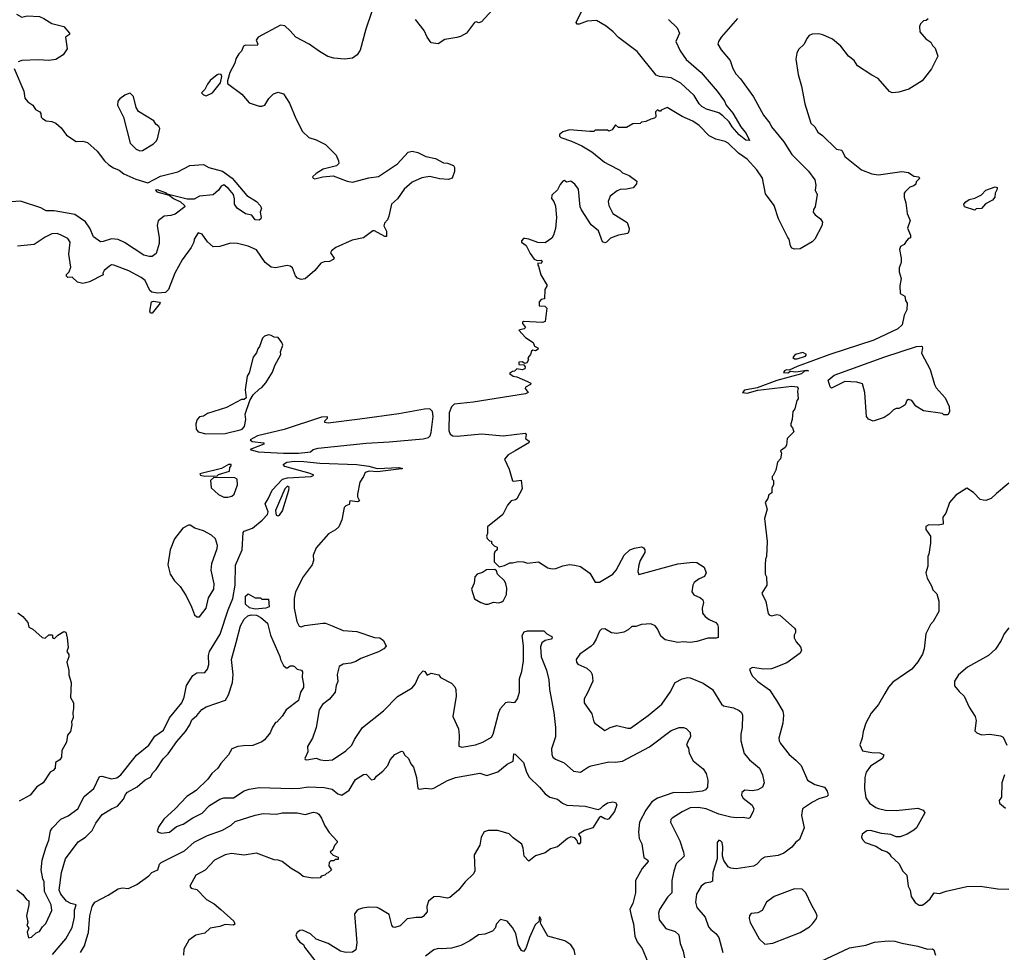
# Model space of a CAD drawing. Extents: x 1678431 to 1860718, y 384618 to 522882.
# Tile 348 of 473: x 1788279 to 1795542, y 399316 to 406195. Entities that reach past the tile are written whole.
import ezdxf

# ---------------------------------------------------------------- set-up
doc = ezdxf.new("R2010")
doc.units = 0

msp = doc.modelspace()

# ---------------------------------------------------------------- linework, layer by layer
at = {"layer": '0CON10XD'}
for points in [[(1788255.9, 406235.9), (1788295, 406213.8), (1788335, 406224), (1788425, 406218.6), (1788456.2, 406205), (1788515, 406166), (1788605, 406144), (1788646.7, 406095), (1788646.7, 406085), (1788617.5, 406065), (1788629.3, 405980.7), (1788598.8, 405935), (1788545, 405902), (1788495, 405894.2), (1788415, 405900), (1788295, 405894), (1788266.7, 405885)], [(1790876.2, 406255), (1790832.2, 406125), (1790790.2, 405969.8), (1790767.5, 405935), (1790735, 405911.9), (1790675, 405902.9), (1790595, 405911.8), (1790552.7, 405922.7), (1790489.8, 405959.8), (1790415, 406015.6), (1790315, 406066.7), (1790273.3, 406113.3), (1790235, 406150.8), (1790202.5, 406155), (1790038.8, 406065), (1790023.8, 406045), (1790036.2, 406015), (1790030, 406005), (1789945, 406007.5), (1789930.7, 405999.3), (1789916.1, 405963.9), (1789896.4, 405943.6), (1789874.1, 405905.9), (1789866.2, 405875), (1789830, 405805), (1789812.5, 405745), (1789812.5, 405725), (1789916.7, 405646.7), (1789972.4, 405582.4), (1790045, 405557.5), (1790065, 405556), (1790086.7, 405565), (1790115.9, 405614.1), (1790151.7, 405648.3), (1790185, 405660), (1790225, 405649.2), (1790270.3, 405580.3), (1790317.1, 405465), (1790365, 405370.8), (1790412, 405325), (1790465, 405308.8), (1790533.5, 405273.5), (1790612.5, 405195), (1790630.8, 405155), (1790632, 405135), (1790615, 405117.5), (1790518.3, 405091.7), (1790465, 405061.2), (1790440, 405035), (1790443.3, 405025), (1790455, 405020), (1790515, 405036.7), (1790592.3, 405042.3), (1790695, 405004.2), (1790735, 404997.5), (1790855, 405029.4), (1790925, 405038.9), (1791065, 405132.5), (1791145, 405217.5), (1791175, 405225.7), (1791215, 405214.2), (1791275, 405185.7), (1791345, 405170), (1791405, 405138.6), (1791435.6, 405135.6), (1791478.6, 405118.6), (1791485.6, 405105.6), (1791485.7, 405075), (1791470, 405025), (1791442.7, 405017.3), (1791375, 405021.6), (1791305, 405037.5), (1791245, 405029.1), (1791175, 404996.7), (1791114.1, 404945.9), (1791065, 404874.3), (1791022.2, 404835), (1791003, 404747), (1790991.1, 404718.9), (1790969.2, 404695), (1790965.8, 404675), (1790985.7, 404635), (1790983.6, 404596.4), (1790972.5, 404595), (1790896.8, 404636.8), (1790885, 404638), (1790816.2, 404585), (1790731.2, 404568.8), (1790610, 404515), (1790579.4, 404490.6), (1790571.4, 404475), (1790598, 404435), (1790592, 404425), (1790565, 404410.7), (1790525, 404407.9), (1790500.8, 404399.2), (1790456.1, 404343.9), (1790385, 404284.3), (1790355, 404279.2), (1790329.3, 404289.3), (1790314.5, 404305), (1790290.6, 404365), (1790275, 404378.1), (1790251.9, 404381.9), (1790165, 404365.5), (1790135, 404370), (1790090, 404405), (1790026.5, 404496.5), (1789965, 404525.4), (1789885, 404543.6), (1789835, 404547.3), (1789755, 404521.1), (1789705, 404519.2), (1789665.5, 404555.5), (1789625, 404613.3), (1789595, 404622.5), (1789566.7, 404575), (1789563.3, 404555), (1789543.8, 404515), (1789477.4, 404422.6), (1789424.4, 404325), (1789375.9, 404204.1), (1789355, 404183.8), (1789295, 404177.1), (1789254.1, 404184.1), (1789238.6, 404198.6), (1789205, 404272), (1789174.6, 404294.6), (1789085, 404342), (1788973.9, 404383.9), (1788955, 404386.2), (1788942.3, 404377.7), (1788902.5, 404345), (1788892.5, 404325), (1788895, 404312.5), (1788795, 404261.2), (1788745, 404248.8), (1788705, 404260), (1788665, 404296.7), (1788635, 404293.3), (1788623, 404303), (1788623.3, 404315), (1788643.8, 404336.2), (1788655, 404370), (1788641.9, 404465), (1788651.8, 404555), (1788635, 404581.4), (1788585, 404606.9), (1788555, 404616.9), (1788515, 404615.6), (1788468, 404592), (1788385, 404537.1), (1788263.4, 404523.4)], [(1791763.8, 406265), (1791685, 406180), (1791665, 406172.5), (1791645, 406180), (1791635, 406173.3), (1791575, 406094.4), (1791529.4, 406070.6), (1791504.5, 406064.5), (1791415, 406048.9), (1791365, 406017.5), (1791315, 406024), (1791285.9, 406065.9), (1791263.1, 406115), (1791197.4, 406197.4)], [(1793065, 406196.9), (1793130, 406135), (1793146.2, 406095), (1793118.1, 406035), (1793151.5, 405965), (1793195, 405902.2), (1793305, 405804.4), (1793425, 405668.1), (1793478.1, 405595), (1793489.2, 405565), (1793540, 405505), (1793598.1, 405405), (1793637.1, 405355), (1793662.5, 405305), (1793635, 405306), (1793585, 405346.9), (1793534.6, 405405), (1793511.5, 405441.5), (1793466.9, 405486.9), (1793435, 405507.8), (1793345, 405534.7), (1793310, 405555), (1793290.4, 405575), (1793255.3, 405635), (1793156.8, 405726.8), (1793085, 405766.1), (1792997.5, 405775), (1792974.7, 405784.7), (1792835, 405960), (1792696.2, 406063.8), (1792657.3, 406105), (1792605, 406146.9), (1792535, 406190), (1792465, 406184.4), (1792405, 406162), (1792392, 406162), (1792384, 406174), (1792428.2, 406265)], [(1793574.3, 406205), (1793454, 406065), (1793433.8, 406035), (1793428.8, 406015), (1793453.2, 405973.2), (1793520.8, 405895), (1793538.6, 405835), (1793561.4, 405795), (1793595, 405759.2), (1793691.9, 405625), (1793765, 405490), (1793812.6, 405432.6), (1793825.8, 405405), (1793916.9, 405295), (1793975, 405200.8), (1794097.4, 405077.4), (1794145.6, 405015), (1794152.7, 404975), (1794147.5, 404937.5), (1794160.6, 404905), (1794147.5, 404815), (1794134.5, 404795), (1794130.9, 404775), (1794145.7, 404755), (1794187.1, 404725), (1794200.4, 404700.4), (1794195.2, 404674.8), (1794144.7, 404575), (1794125, 404556.9), (1794035, 404506), (1793995, 404502), (1793975, 404510), (1793965.8, 404525.8), (1793955.9, 404575.9), (1793945, 404587.5), (1793877.5, 404725), (1793845, 404824.3), (1793779.5, 404909.5), (1793758.8, 405025), (1793717.7, 405087.7), (1793645, 405165.4), (1793581.7, 405211.7), (1793505, 405283.5), (1793484.1, 405295.9), (1793414.5, 405314.5), (1793365, 405337.5), (1793291.2, 405415), (1793245, 405445.7), (1793165, 405480), (1793055, 405547.5), (1793011.7, 405528.3), (1793005, 405520), (1792995, 405520), (1792985, 405530), (1792970, 405515), (1792972.5, 405477.5), (1792961.7, 405468.3), (1792935, 405462.5), (1792897, 405443), (1792865, 405440), (1792855, 405430), (1792803, 405427), (1792755, 405400), (1792695, 405400), (1792675, 405420), (1792648.3, 405381.7), (1792625, 405372.5), (1792615, 405380), (1792525, 405380), (1792515, 405370), (1792485, 405370), (1792335, 405382.5), (1792285, 405367.5), (1792261.7, 405348.3), (1792260, 405335), (1792270, 405325), (1792349.2, 405299.2), (1792425, 405264), (1792499.7, 405219.7), (1792592, 405145), (1792625, 405128.1), (1792705, 405086), (1792725.8, 405065.8), (1792775, 405046), (1792832.5, 405005), (1792830, 404985), (1792804, 404956), (1792755, 404944.4), (1792708.3, 404941.7), (1792687, 404933), (1792635, 404894), (1792620.9, 404855), (1792624.4, 404825), (1792654, 404765), (1792759.7, 404699.7), (1792774, 404655), (1792773.3, 404635), (1792765, 404617.5), (1792695, 404606), (1792636.4, 404583.6), (1792607, 404553), (1792595, 404550), (1792577, 404557), (1792547.6, 404637.6), (1792495, 404681.4), (1792422.3, 404792.3), (1792414.5, 404815), (1792401.8, 404945), (1792375, 404981.9), (1792345, 405004), (1792315, 404997.5), (1792295, 405010), (1792285, 405003.3), (1792265, 404980), (1792245, 404941.2), (1792205, 404900), (1792202.5, 404875), (1792220, 404855), (1792230.7, 404820.7), (1792238, 404735), (1792232, 404655), (1792217.5, 404605), (1792205, 404583.3), (1792155, 404550), (1792101.7, 404551.7), (1792035, 404576.7), (1792005, 404580), (1791995, 404580), (1791980, 404565), (1791980, 404555), (1792015, 404530), (1792045, 404470), (1792075, 404427.5), (1792095, 404420), (1792125, 404422.5), (1792132.5, 404415), (1792125, 404397.5), (1792101.7, 404398.3), (1792100, 404385), (1792107, 404377), (1792123, 404313), (1792170, 404235), (1792152.5, 404205), (1792150, 404135), (1792125, 404130), (1792110, 404115), (1792110, 404085), (1792151.7, 404081.7), (1792166.4, 404066.4), (1792155, 403970), (1792135, 403962.5), (1791995, 403970), (1791987.5, 403965), (1791987.5, 403955), (1792010, 403925), (1792000, 403915), (1791960, 403905), (1792011.2, 403851.2), (1792066.7, 403815), (1792077, 403787), (1792100, 403775), (1792102.5, 403765), (1792085, 403752.5), (1792065, 403757.5), (1792055, 403750), (1792047.5, 403725), (1792028.3, 403701.7), (1792032.5, 403685), (1792020, 403665), (1792005, 403660), (1791985, 403672.5), (1791961.7, 403668.3), (1791961.7, 403651.7), (1791998.3, 403648.3), (1792007.5, 403635), (1792005, 403620), (1791985, 403612.5), (1791945, 403620), (1791928.3, 403601.7), (1791915, 403600), (1791892.5, 403585), (1791920, 403565), (1791945, 403561.2), (1792025.6, 403525.6), (1792050, 403515), (1792047.5, 403505), (1792011.2, 403485), (1792008.8, 403475), (1792028.8, 403445), (1792010, 403435), (1791625, 403374.2), (1791485, 403358.7), (1791465, 403338.8), (1791448.1, 403295), (1791444.4, 403164.4), (1791455, 403138.9), (1791475, 403125.2), (1791506.8, 403123.2), (1791685, 403140), (1791845, 403125.5), (1792007.5, 403145), (1792013.8, 403135), (1792010, 403105), (1792037.3, 403087.3), (1792034.3, 403075), (1791934.1, 403015.9)], [(1794979.5, 406200.5), (1794965, 406190), (1794945, 406186.7), (1794923.3, 406165), (1794917.5, 406145), (1794920, 406105), (1794963.6, 406053.6), (1794999.3, 406029.3), (1795012.5, 406005), (1795032.5, 405985), (1795052.5, 405925), (1795005, 405832.5), (1794936.4, 405743.6), (1794836.6, 405683.4), (1794765, 405660), (1794715.9, 405655.9), (1794695.7, 405665.7), (1794610.5, 405760.5), (1794563.8, 405785), (1794460, 405855), (1794433.8, 405895), (1794393.8, 405925), (1794335, 406000), (1794275, 406052), (1794203.9, 406083.9), (1794175, 406090), (1794125, 406088.8), (1794102.7, 406077.3), (1794085, 406057.5), (1794066.2, 406015), (1794023.8, 405975), (1794012.1, 405947.9), (1794004.6, 405905), (1794021.7, 405791.7), (1794045.9, 405705), (1794070.3, 405575), (1794115, 405431.9), (1794144.3, 405405), (1794166, 405365), (1794202, 405342), (1794305, 405240), (1794342.9, 405232.9), (1794365, 405186), (1794487.6, 405087.6), (1794565, 405057.1), (1794615, 405050.6), (1794785.9, 405074.1), (1794835, 405067.5), (1794875, 405040), (1794912.5, 405035), (1794917, 405023), (1794891.7, 404998.3), (1794888.3, 404981.7), (1794875, 404970), (1794845, 404960), (1794810, 404925), (1794803.3, 404915), (1794803.3, 404885), (1794816.7, 404845), (1794826.2, 404765), (1794847.5, 404715), (1794827, 404657), (1794850, 404605), (1794850, 404585), (1794835, 404580), (1794820, 404565), (1794803, 404537), (1794777, 404523), (1794769.3, 404500.7), (1794782, 404435), (1794781.2, 404405), (1794766.2, 404365), (1794766.2, 404335), (1794781.2, 404285), (1794771.7, 404231.7), (1794773.3, 404175), (1794807.5, 404155), (1794812.5, 404125), (1794826.4, 404103.6), (1794824, 404055), (1794804, 404015), (1794788.6, 403945), (1794755.7, 403914.3), (1794578.7, 403831.3), (1794255, 403724.4), (1794013.9, 403636.1), (1793955, 403610), (1793935, 403612.5), (1793920, 403605), (1793913.6, 403593.6), (1793945, 403590), (1793965, 403602.5), (1794005, 403598.8), (1794085, 403610), (1794097.5, 403605), (1794067.5, 403602.5), (1794045, 403584), (1793865, 403533.8), (1793719.3, 403480.7), (1793625, 403462.5), (1793610, 403445), (1793645, 403440.8), (1793725, 403461.2), (1793975, 403492.5), (1794015, 403486.7), (1794022.5, 403475), (1794017.5, 403455), (1794021.7, 403398.3), (1794012.5, 403385), (1793996.2, 403323.8), (1793982.5, 403305), (1793976.7, 403245), (1793967.5, 403215), (1793968.3, 403198.3), (1793980, 403185), (1793990, 403155), (1793940, 403105), (1793934.3, 403055.7), (1793925, 403040), (1793890, 403015), (1793897.5, 402997.5), (1793890, 402955), (1793868.3, 402931.7), (1793857, 402873), (1793837, 402833), (1793830, 402825), (1793830, 402805), (1793840, 402795), (1793840, 402765), (1793828.3, 402741.7), (1793827.5, 402705), (1793805, 402690), (1793797, 402663), (1793777.5, 402635), (1793792.5, 402585), (1793772.5, 402515), (1793792.5, 402345), (1793787.5, 402235), (1793780, 402215), (1793777.5, 402175), (1793777.5, 402105), (1793787.5, 402085), (1793790, 402025), (1793752.5, 401965), (1793783.9, 401903.9), (1793800, 401815), (1793806.7, 401805), (1793825, 401798), (1793865, 401808), (1793885, 401803.8), (1793995, 401707.5), (1794002.5, 401695), (1794002.5, 401675), (1793992.5, 401655), (1793992.5, 401635), (1794006.2, 401605), (1794038.9, 401568.9), (1794045.8, 401544.2), (1794036.4, 401523.6), (1793938.1, 401451.9), (1793845, 401414.2), (1793825, 401407.5), (1793765.7, 401405.7), (1793685, 401416.2), (1793663.3, 401405), (1793671.2, 401375), (1793685, 401353.3), (1793725, 401312.5), (1793811.2, 401251.2), (1793862.2, 401172.2), (1793908, 401095), (1793914.2, 401065), (1793908, 401005), (1793879.2, 400895), (1793880.8, 400875), (1793890.8, 400855), (1793955, 400774.2), (1794005, 400734.2), (1794043.6, 400693.6), (1794090, 400585), (1794143.3, 400555), (1794215, 400534), (1794236, 400505), (1794243.8, 400475), (1794232.5, 400465), (1794175, 400446.9), (1794127.6, 400422.4), (1794053.8, 400375), (1794046.2, 400325), (1794065.6, 400234.4), (1794032.5, 400147.5), (1794005, 400129.2), (1793975, 400092.5), (1793915, 400047.1), (1793875, 400030), (1793775, 400017.5), (1793754.5, 400005.5), (1793715, 399962.5), (1793692.3, 399952.3), (1793565, 399930.8), (1793525.9, 399935.9), (1793505.8, 399945.8), (1793472.5, 399992.5), (1793463.3, 400025), (1793466.2, 400095), (1793460, 400125), (1793448.3, 400138.3), (1793435, 400142.5), (1793423.8, 400125), (1793423.3, 400005), (1793392, 399905), (1793388.8, 399841.2), (1793375, 399832.5), (1793335, 399826.2), (1793305, 399803.8), (1793271.9, 399745), (1793263.3, 399685), (1793275, 399646.2), (1793334.4, 399574.4), (1793360.8, 399505), (1793376, 399485), (1793415, 399454.3), (1793435.3, 399425.3), (1793465.6, 399315.6)], [(1788238.6, 405835), (1788308.5, 405668.5), (1788316.9, 405615), (1788338, 405588), (1788376, 405565), (1788395, 405533.3), (1788426.7, 405515), (1788434.1, 405504.1), (1788438, 405475), (1788446.7, 405465), (1788475, 405450), (1788515, 405444.4), (1788545, 405431.1), (1788585, 405398.2), (1788624, 405344), (1788695, 405295.8), (1788745, 405299.4), (1788778, 405288), (1788850.8, 405225), (1788905, 405154.2), (1788935.3, 405125.3), (1788971.7, 405101.7), (1789013.8, 405085), (1789046.9, 405056.9), (1789135, 405018.6), (1789225, 404990.8), (1789318.2, 405041.8), (1789445, 405073.3), (1789535, 405120), (1789635, 405127.5), (1789675, 405103.8), (1789775, 405078.8), (1789845.7, 405025.7), (1789955, 404898), (1790025, 404853.3), (1790053.3, 404825), (1790062.5, 404805), (1790052.5, 404775), (1790060, 404735), (1790057.5, 404725), (1790045, 404716.7), (1790015, 404720), (1789992.5, 404752.5), (1789945, 404761.9), (1789884.3, 404805), (1789864.2, 404835), (1789863.9, 404873.9), (1789855.7, 404905.7), (1789819.5, 404949.5), (1789785, 404976.7), (1789765, 404967.5), (1789745, 404936.7), (1789705, 404904), (1789605, 404893.3), (1789565, 404871.1), (1789515, 404870.2), (1789367.3, 404907.3), (1789360.8, 404915), (1789295, 404940.4), (1789281.9, 404938.1), (1789290, 404925), (1789380.7, 404900.7), (1789414.6, 404875), (1789465, 404850.8), (1789493.5, 404825), (1789496.5, 404815), (1789425, 404760.4), (1789395, 404750.4), (1789343.8, 404746.2), (1789299.3, 404710.7), (1789292.4, 404677.6), (1789308.2, 404585), (1789307, 404543), (1789285, 404471.2), (1789255, 404449.2), (1789232.9, 404447.1), (1789195, 404459.2), (1789052.3, 404552.3), (1789005, 404574.2), (1788955, 404578.4), (1788895, 404558.2), (1788875, 404557.1), (1788824.1, 404594.1), (1788797.4, 404657.4), (1788763.5, 404705), (1788685, 404758.9), (1788533.9, 404786.1), (1788475, 404785.4), (1788435, 404808.3), (1788285, 404856.4), (1788105, 404843.4)], [(1789655, 405632.5), (1789700, 405655), (1789760.7, 405729.3), (1789770, 405775), (1789765, 405790), (1789745, 405792.5), (1789735, 405787.5), (1789683.6, 405746.4), (1789665, 405720), (1789645, 405680), (1789620, 405655), (1789635, 405640), (1789655, 405632.5)], [(1789165, 405228.8), (1789185, 405230.8), (1789265, 405280), (1789285, 405300), (1789296.4, 405316.4), (1789313, 405393), (1789306.4, 405406.4), (1789283.9, 405423.9), (1789269.3, 405449.3), (1789155, 405517.5), (1789137.7, 405547.7), (1789117.7, 405627.7), (1789095, 405652.5), (1789085, 405651.2), (1789055, 405639.2), (1789017.9, 405612.1), (1789002, 405595), (1788999.2, 405565), (1789045.8, 405475), (1789094, 405285), (1789138.8, 405238.8), (1789165, 405228.8)], [(1795325, 404790), (1795247.5, 404815), (1795242.5, 404835), (1795258.3, 404851.7), (1795282.3, 404867.7), (1795325, 404877.5), (1795375, 404902.5), (1795405, 404936.7), (1795475, 404962.5), (1795488.3, 404958.3), (1795490, 404945), (1795473.6, 404916.4), (1795473.3, 404885), (1795456.2, 404865), (1795403.9, 404836.1), (1795375, 404802.5), (1795335, 404800), (1795325, 404790)], [(1789255, 404030), (1789245, 404030), (1789240, 404045), (1789251.2, 404115), (1789265, 404119.4), (1789310.7, 404110.7), (1789316.2, 404105), (1789255, 404030)], [(1789651.4, 403141.4), (1789795, 403143.6), (1789905, 403168.8), (1789919.2, 403175), (1789936, 403195), (1789946, 403245), (1789941.2, 403285), (1789977.5, 403385), (1790001.7, 403428.3), (1790047.5, 403472.5), (1790065, 403482), (1790095, 403516.2), (1790144, 403595), (1790160, 403645), (1790206, 403725), (1790203.9, 403746.1), (1790218.8, 403795), (1790213.3, 403815), (1790185, 403850), (1790155, 403853.3), (1790135, 403866.7), (1790115, 403870), (1790085, 403861.2), (1790068.8, 403845), (1790048.8, 403785), (1790035, 403767.5), (1790025, 403737.5), (1790000, 403705), (1789970.5, 403589.5), (1789958, 403565), (1789942.5, 403465), (1789950, 403405), (1789935, 403392.5), (1789915, 403392.5), (1789805, 403333.8), (1789665, 403291.2), (1789635, 403271.2), (1789605, 403266.7), (1789587.5, 403245), (1789577.5, 403215), (1789580, 403175), (1789594.3, 403154.3), (1789651.4, 403141.4)], [(1794575, 403233.3), (1794539.5, 403249.5), (1794525, 403267.5), (1794514, 403445), (1794495, 403509.2), (1794455, 403521.9), (1794365, 403526.2), (1794268.3, 403478.3), (1794257.5, 403487.5), (1794243.3, 403535), (1794288.1, 403571.9), (1794661.4, 403708.6), (1794894.6, 403784.6), (1794927.8, 403787.8), (1794936.7, 403785), (1794939.2, 403775), (1794932, 403735), (1794994, 403615), (1795026, 403505), (1795040.6, 403480.6), (1795106.2, 403405), (1795135, 403342.5), (1795138.3, 403301.7), (1795125, 403280), (1795095, 403280), (1795085, 403290), (1794945, 403310), (1794890, 403345), (1794860, 403385), (1794835, 403393.3), (1794823.9, 403386.1), (1794810, 403355), (1794796.1, 403343.9), (1794765, 403327.5), (1794745, 403327.5), (1794725, 403316.7), (1794692.5, 403285), (1794655, 403260), (1794575, 403233.3)], [(1793993.9, 403693.9), (1794015, 403694), (1794075, 403712), (1794082.5, 403725), (1794055, 403740), (1794000, 403725), (1793983, 403703), (1793993.9, 403693.9)], [(1790335, 402996.9), (1790405, 403004.3), (1790425, 403007.5), (1790444.5, 403025.5), (1790480, 403035), (1790835, 403071.5), (1791005, 403080.2), (1791255, 403103.7), (1791295, 403114), (1791306.1, 403125), (1791315, 403151.1), (1791328.7, 403268.7), (1791324.2, 403304.2), (1791305, 403323.5), (1791265, 403322.5), (1791075, 403288.7), (1790788.2, 403248.2), (1790555, 403219.5), (1790530, 403225), (1790530, 403235), (1790550, 403255), (1790550, 403265), (1790505, 403264.3), (1790228.7, 403171.3), (1790032.5, 403125), (1789980, 403095), (1789993.6, 403083.6), (1790080, 403075), (1790080, 403065), (1789980, 403025), (1790037, 403007), (1790225, 402997.1), (1790335, 402996.9)], [(1791934.1, 403015.9), (1791883.1, 402985), (1791854.1, 402954.1), (1791889.5, 402879.5), (1791914.4, 402794.4), (1791925, 402790), (1791979.3, 402799.3), (1791985.4, 402734.6), (1791945, 402660), (1791937, 402653), (1791905, 402646.2), (1791876.2, 402615), (1791843.3, 402545), (1791730, 402455), (1791730, 402405), (1791722.5, 402385), (1791728.3, 402368.3), (1791745, 402350), (1791758.3, 402348.3), (1791760, 402335), (1791780, 402315), (1791800, 402305), (1791800, 402285), (1791785, 402270), (1791780, 402255), (1791780, 402195), (1791815, 402160), (1791855, 402168.8), (1791895, 402190), (1791915, 402188), (1791955, 402199.2), (1791995, 402196), (1792025, 402186), (1792105.5, 402195.5), (1792175, 402152.5), (1792205.6, 402145.6), (1792235, 402147.8), (1792285, 402167.1), (1792334.5, 402175.5), (1792375, 402171.9), (1792415, 402162), (1792485, 402112), (1792525, 402046.7), (1792555, 402046), (1792653.9, 402106.1), (1792678.1, 402135), (1792737.1, 402245), (1792780, 402285), (1792815, 402296.7), (1792865.7, 402305.7), (1792880.5, 402300.5), (1792891.2, 402285), (1792890, 402265), (1792855.8, 402205), (1792847.1, 402175), (1792839.2, 402125), (1792845, 402103.3), (1793135, 402180.9), (1793245, 402194.2), (1793275, 402192), (1793327.4, 402157.4), (1793344, 402115), (1793330.8, 402089.2), (1793290.2, 402069.8), (1793255, 402044.2), (1793244.4, 402025), (1793237.8, 401975), (1793251.7, 401951.7), (1793301.4, 401931.4), (1793317, 401917), (1793322.5, 401895), (1793313.1, 401855), (1793316.8, 401816.8), (1793335, 401792), (1793365, 401770), (1793415, 401749.2), (1793425.8, 401735), (1793432.5, 401715), (1793431.2, 401638.8), (1793417.4, 401632.6), (1793355, 401632.7), (1793275, 401608.5), (1793225, 401601.8), (1793175, 401605.6), (1793135, 401600.8), (1793040.5, 401620.5), (1793008.5, 401648.5), (1792983, 401703), (1792965.6, 401725), (1792935, 401739.6), (1792866.6, 401733.4), (1792825, 401720), (1792795, 401720), (1792766.3, 401693.7), (1792735, 401676.5), (1792685, 401667.5), (1792645, 401673.1), (1792595, 401703.1), (1792570, 401700), (1792555, 401683.8), (1792531.8, 401625), (1792509.9, 401590.1), (1792495, 401573.6), (1792410.8, 401515), (1792384, 401475), (1792386.2, 401455), (1792395, 401441.2), (1792461.7, 401411.7), (1792492, 401385), (1792502.5, 401365), (1792505.6, 401315), (1792465.6, 401224.4), (1792444, 401185), (1792444, 401155), (1792499.4, 401075), (1792513.1, 401015), (1792521.2, 401005), (1792595, 400952.5), (1792635, 400973.3), (1792685, 400988.9), (1792765, 400969.5), (1792785, 400970), (1792915, 401062.7), (1793014.7, 401145.3), (1793078.1, 401235), (1793115, 401305.8), (1793165, 401332.9), (1793205, 401342.9), (1793225, 401340.8), (1793321.5, 401301.5), (1793390, 401255), (1793455, 401146.7), (1793470, 401135), (1793545, 401118.6), (1793585, 401100.8), (1793604, 401085), (1793610.6, 401065), (1793608.8, 400975), (1793598.5, 400925), (1793598.2, 400875), (1793622, 400782), (1793661.4, 400735), (1793737.1, 400675), (1793759.2, 400625), (1793770.8, 400565), (1793758.8, 400535), (1793723.3, 400515), (1793685, 400507.3), (1793627.6, 400512.4), (1793605.7, 400495), (1793602.9, 400475), (1793615, 400453.8), (1793682.1, 400402.1), (1793694.2, 400375), (1793690, 400355), (1793665, 400307.5), (1793655.9, 400304.1), (1793615, 400311.5), (1793565, 400307.7), (1793525, 400312.3), (1793435.3, 400335.3), (1793342, 400375), (1793285, 400384.7), (1793225, 400382.3), (1793165, 400353.3), (1793090.8, 400305), (1793082.5, 400295), (1793079.2, 400275), (1793147.8, 400137.8), (1793174.6, 400054.6), (1793179.5, 400025), (1793122.6, 399967.4), (1793104.6, 399915.4), (1793090.6, 399845), (1793088.9, 399755), (1793057.6, 399722.4), (1792997.9, 399632.1), (1792990, 399605), (1792996.8, 399556.8), (1793045, 399492), (1793115, 399470), (1793140, 399445), (1793151.8, 399381.8), (1793174.2, 399325), (1793182, 399275)], [(1788257, 399777), (1788303, 399743), (1788330, 399705), (1788347.5, 399695), (1788347.5, 399665), (1788328.8, 399585), (1788340, 399535), (1788332.5, 399515), (1788347.5, 399495), (1788333.8, 399465), (1788345, 399423.3), (1788365, 399427.5), (1788401.4, 399458.6), (1788425, 399468.8), (1788446.5, 399503.5), (1788471.1, 399528.9), (1788516.7, 399625), (1788510, 399665), (1788462.5, 399765), (1788458.6, 399835), (1788448.9, 399858.9), (1788437.8, 399925), (1788445.4, 399994.6), (1788472.3, 400087.7), (1788495, 400142.5), (1788507.3, 400212.7), (1788517.5, 400232.5), (1788583.1, 400296.9), (1788636.7, 400323.3), (1788707.1, 400375), (1788754.1, 400465.9), (1788826.7, 400523.3), (1788868.2, 400611.8), (1788885.6, 400614.4), (1788955.4, 400594.6), (1788996.6, 400603.4), (1789025.9, 400624.1), (1789139.4, 400770.6), (1789231.5, 400845), (1789275, 400909.4), (1789340.6, 400955), (1789384.7, 401045.3), (1789475, 401157.1), (1789491.9, 401198.1), (1789510, 401285), (1789555, 401358.6), (1789585, 401378.2), (1789645, 401380), (1789665, 401403.3), (1789675, 401440), (1789671.5, 401505), (1789678.5, 401535), (1789757.4, 401662.6), (1789817.7, 401842.3), (1789852.2, 401925), (1789869.2, 402025), (1789869.6, 402170.4), (1789920.4, 402285), (1789926.7, 402413.3), (1789935, 402422.5), (1789996, 402445), (1790067.4, 402502.6), (1790106, 402545), (1790112, 402565), (1790090.8, 402625), (1790111.7, 402661.7), (1790141.2, 402725), (1790217.5, 402805), (1790255.2, 402814.8), (1790430, 402825), (1790447.5, 402835), (1790421.4, 402848.6), (1790235, 402898.8), (1790221.4, 402915), (1790248.8, 402931.2), (1790305, 402938.5), (1790375, 402937.4), (1790493.3, 402923.3), (1790765.3, 402914.7), (1790855, 402901.4), (1790915, 402885.3), (1791075, 402892.5), (1791102.5, 402885), (1791095, 402883.3), (1790919.1, 402859.1)], [(1789645, 402828), (1789735, 402830), (1789745, 402840), (1789827.5, 402865), (1789828.3, 402891.7), (1789840, 402905), (1789840, 402915), (1789820, 402915), (1789766.4, 402883.6), (1789607.5, 402845), (1789612.5, 402835), (1789645, 402828)], [(1789815, 402673.3), (1789845, 402681.2), (1789861.2, 402695), (1789886, 402765), (1789882, 402805), (1789865, 402815.7), (1789711.7, 402818.3), (1789687.5, 402795), (1789691.7, 402741.7), (1789745, 402692.5), (1789785, 402673.3), (1789815, 402673.3)], [(1790919.1, 402859.1), (1790855.8, 402864.2), (1790826.7, 402855), (1790815.6, 402824.4), (1790789.2, 402785), (1790770, 402695), (1790772, 402675), (1790786.7, 402645), (1790771.2, 402638.8), (1790713.8, 402646.2), (1790710, 402620), (1790685, 402609.2), (1790673.4, 402596.6), (1790655.7, 402505), (1790633.1, 402455), (1790608, 402432), (1790557.6, 402402.4), (1790465, 402298.6), (1790444.5, 402245), (1790445.6, 402205), (1790435.6, 402175), (1790370, 402085), (1790314.6, 401975.4), (1790304.3, 401925), (1790304.3, 401855), (1790322.5, 401755), (1790340.5, 401720.5), (1790355, 401716.2), (1790383.1, 401726.9), (1790515, 401744.4), (1790535, 401743.3), (1790583.8, 401725), (1790665, 401688.9), (1790765, 401682.2), (1790895, 401639.2), (1790935, 401636.2), (1790962.5, 401615), (1790982.5, 401575), (1790966.1, 401553.9), (1790926.8, 401533.2), (1790795, 401484.2), (1790759.3, 401460.7), (1790722.1, 401447.9), (1790665, 401440.8), (1790635.9, 401424.1), (1790620, 401365), (1790626.1, 401313.9), (1790614.3, 401285), (1790606, 401235), (1790565, 401184.3), (1790512.9, 401145), (1790489.2, 401105), (1790467.1, 400975), (1790440, 400895), (1790401.4, 400835), (1790404.2, 400795), (1790381.2, 400745), (1790385, 400737.5), (1790396.2, 400736.2), (1790465, 400747.8), (1790496.9, 400736.9), (1790535, 400731.5), (1790585.4, 400734.6), (1790685, 400801.4), (1790729.4, 400845), (1790748.1, 400885), (1790806.7, 400973.3), (1790963.2, 401096.8), (1791065, 401203.8), (1791175, 401267.5), (1791195.5, 401295), (1791225, 401360), (1791255, 401391.2), (1791267.7, 401387.7), (1791285, 401360), (1791315, 401373.8), (1791371.7, 401361.7), (1791383.9, 401343.9), (1791465, 401301.2), (1791488.8, 401275), (1791496, 401255), (1791499.4, 401205), (1791474.3, 401055), (1791515.8, 400965), (1791520.8, 400915), (1791517.7, 400837.7), (1791539.4, 400829.4), (1791642.4, 400847.6), (1791695, 400867.1), (1791758.3, 400901.7), (1791771.9, 400925), (1791812.5, 401085), (1791825.6, 401115), (1791865, 401159.4), (1791885, 401164.2), (1791925, 401157.5), (1791935, 401162), (1791951.9, 401185), (1791964.7, 401235.3), (1791966.2, 401335), (1791982.6, 401387.4), (1791994.7, 401465.3), (1791996.4, 401576.4), (1791986.1, 401653.9), (1792001.2, 401678.8), (1792025, 401687.5), (1792145, 401687.5), (1792167.5, 401665), (1792203.3, 401645), (1792206.2, 401635), (1792200, 401625), (1792155, 401615.8), (1792131.1, 401598.9), (1792120.9, 401569.1), (1792126.7, 401495), (1792165, 401397.5), (1792181.9, 401325), (1792186.9, 401255), (1792219.1, 401085), (1792232.5, 400975), (1792231.4, 400905), (1792202.6, 400817.4), (1792203.3, 400775), (1792212.9, 400755), (1792230.2, 400740.2), (1792295, 400712.5), (1792365, 400652.9), (1792415, 400645.6), (1792475, 400684.3), (1792495, 400690.8), (1792625, 400720), (1792675, 400718.1), (1792725, 400725.7), (1792925, 400830.6), (1793085, 400952.9), (1793143.3, 400973.3), (1793175, 400973.3), (1793195.9, 400965.9), (1793225, 400937.5), (1793226.2, 400905), (1793207.9, 400872.1), (1793198.8, 400845), (1793211.7, 400821.7), (1793218.6, 400785), (1793248, 400728), (1793319.7, 400669.7), (1793342, 400635), (1793356, 400585), (1793353.8, 400535), (1793338.8, 400515), (1793315.4, 400504.6), (1793205, 400491.8), (1793105.3, 400494.7), (1792985, 400452.7), (1792941.5, 400425), (1792896.5, 400363.5), (1792850, 400275), (1792844.3, 400205.7), (1792848.6, 400155), (1792868.1, 400115), (1792883.8, 400015), (1792912.5, 399995), (1792915.5, 399985), (1792870, 399935), (1792822.2, 399845), (1792820.6, 399755), (1792801.1, 399675), (1792778.6, 399635), (1792788.5, 399588.5), (1792807.1, 399525), (1792817.3, 399435), (1792833.4, 399393.4), (1792870, 399345), (1792908.6, 399255)], [(1790185, 402535.6), (1790195, 402541.1), (1790217.4, 402572.6), (1790265, 402726), (1790266.7, 402745), (1790255, 402754.5), (1790234.7, 402735.3), (1790166.2, 402575), (1790170.6, 402540.6), (1790185, 402535.6)], [(1795575, 402776.2), (1795485, 402700), (1795445.6, 402664.4), (1795405, 402648.8), (1795385, 402650), (1795363.3, 402655), (1795315, 402706.7), (1795265, 402740), (1795185, 402686.7), (1795136.7, 402635), (1795110, 402555), (1795087.5, 402525), (1795090, 402475), (1795055, 402466.7), (1794985, 402468), (1794964.3, 402455.7), (1794962, 402435), (1794996.7, 402385), (1794997.5, 402335), (1794986.4, 402253.6), (1794977.5, 402235), (1794977.5, 402165), (1794962.5, 402115), (1794972.5, 402075), (1795005, 402020), (1795015, 401990), (1795045, 401960), (1795060, 401905), (1795059.3, 401830.7), (1795016.7, 401755), (1794996.4, 401733.6), (1794962.5, 401665), (1794950, 401555), (1794938.8, 401515), (1794905, 401457.5), (1794860, 401405), (1794720.5, 401309.5), (1794687.7, 401272.3), (1794661.2, 401225), (1794615, 401143.8), (1794560.3, 401079.7), (1794521.2, 401005), (1794500, 400945), (1794493.3, 400895), (1794477, 400847), (1794495, 400803.3), (1794565, 400790), (1794625, 400786.2), (1794653, 400773), (1794643.9, 400746.1), (1794555, 400690), (1794524.2, 400645.8), (1794514.3, 400605.7), (1794511.4, 400525), (1794520.8, 400455), (1794548.8, 400415), (1794593.6, 400383.6), (1794615, 400375.8), (1794665.7, 400365.7), (1794745, 400362.9), (1794905, 400379.4), (1794944, 400364), (1794955.8, 400345), (1794893.8, 400235), (1794875, 400216), (1794825, 400188), (1794775, 400168), (1794745, 400168), (1794705, 400184), (1794635, 400191.2), (1794555, 400213.8), (1794527.7, 400212.3), (1794492.5, 400187.5), (1794488.8, 400165), (1794495, 400147.5), (1794515, 400126.7), (1794595, 400100), (1794640.5, 400070.5), (1794678.3, 400058.3), (1794693.8, 400045), (1794704.2, 400024.2), (1794765, 399970), (1794793.3, 399915), (1794823.3, 399885), (1794833.8, 399805), (1794846.7, 399775), (1794855, 399727.5), (1794885, 399683.3), (1794915, 399663.8), (1794935, 399663.8), (1794955, 399676.7), (1794995, 399711.2), (1795025, 399754.2), (1795065, 399748.6), (1795113.1, 399766.9), (1795265, 399802.5), (1795365, 399804.2), (1795495, 399784.3), (1795575, 399780.6)], [(1789605, 401790), (1789654.4, 401855), (1789670.5, 401929.5), (1789711.8, 401995), (1789713.6, 402035), (1789690.4, 402135), (1789696.4, 402185), (1789735.6, 402295), (1789737, 402317), (1789723.8, 402365), (1789695, 402393.3), (1789635, 402423.8), (1789570, 402445), (1789537, 402467), (1789525, 402467.5), (1789482.5, 402445), (1789421.2, 402365), (1789388.8, 402285), (1789371.2, 402175), (1789390, 402105), (1789420, 402055), (1789463.3, 402015), (1789506.7, 401945), (1789546.7, 401865), (1789567.5, 401805), (1789585, 401790), (1789605, 401790)], [(1791713.9, 401883.9), (1791735, 401884), (1791775, 401898.8), (1791814.1, 401894.1), (1791835, 401900), (1791848.2, 401911.8), (1791870, 401955), (1791872.3, 402002.3), (1791866.2, 402035), (1791856.2, 402055), (1791804.2, 402104.2), (1791795, 402130), (1791785, 402140), (1791723, 402137), (1791691.7, 402118.3), (1791652.5, 402105), (1791637.5, 402085), (1791631.7, 402038.3), (1791612.5, 401995), (1791635, 401922.5), (1791680, 401895), (1791713.9, 401883.9)], [(1790015, 401847.5), (1789975, 401856), (1789944.4, 401885), (1789945, 401943.3), (1789965, 401960), (1790015, 401930), (1790055, 401930), (1790065, 401920), (1790115, 401920), (1790119.2, 401865), (1790095, 401853.8), (1790015, 401847.5)], [(1788265, 401820), (1788303, 401793), (1788338.3, 401748.3), (1788347.5, 401715), (1788375, 401700), (1788445, 401637.5), (1788467, 401633), (1788493, 401657), (1788515, 401657.5), (1788520, 401655), (1788520, 401635), (1788535, 401630), (1788560, 401655), (1788605, 401682.5), (1788618.3, 401678.3), (1788630, 401635), (1788637.5, 401565), (1788627.5, 401535), (1788641.7, 401511.7), (1788642.5, 401495), (1788627.5, 401455), (1788641.2, 401395), (1788641.7, 401361.7), (1788658.8, 401305), (1788653.8, 401195), (1788676, 401155), (1788676.7, 401115), (1788670, 401085), (1788673.9, 401046.1), (1788660, 401015), (1788662.5, 400995), (1788654, 400945), (1788632.3, 400917.7), (1788624, 400865), (1788588.8, 400805), (1788587.5, 400755), (1788573.9, 400736.1), (1788543.3, 400715), (1788540, 400675), (1788525, 400656.7), (1788503.3, 400645), (1788451.2, 400565), (1788404.1, 400535.9), (1788375, 400500), (1788356.1, 400473.9), (1788275, 400430)], [(1788520.8, 399299.2), (1788620.4, 399415), (1788665, 399500), (1788682.7, 399575), (1788683.7, 399626.3), (1788696.4, 399665), (1788655, 399675.2), (1788625, 399692.5), (1788582, 399745), (1788570, 399775), (1788586.7, 399905), (1788617.5, 400005), (1788709.9, 400130.1), (1788765, 400166.4), (1788812.5, 400215), (1788841.3, 400268.7), (1788887.8, 400332.2), (1788955.2, 400374.8), (1789000.4, 400395), (1789045.8, 400445), (1789059.2, 400480.8), (1789073.3, 400496.7), (1789145, 400537.3), (1789205, 400588.8), (1789245, 400606.9), (1789261.1, 400638.9), (1789285, 400663.5), (1789337.6, 400742.4), (1789375, 400779.6), (1789438.1, 400871.9), (1789501.9, 400945), (1789533.9, 400995), (1789548.8, 401031.2), (1789585, 401062.2), (1789621.9, 401108.1), (1789655, 401127.5), (1789797.5, 401175), (1789820, 401215), (1789849, 401305), (1789853.8, 401365), (1789842.2, 401475), (1789875, 401600.6), (1789907.4, 401725), (1789935, 401772.1), (1789963, 401797), (1789985.3, 401805.3), (1790025, 401802), (1790058.1, 401785), (1790106.2, 401745), (1790128.5, 401655), (1790198.7, 401498.7), (1790201.9, 401475), (1790225, 401432.5), (1790245, 401413.3), (1790255, 401413.3), (1790275, 401428.8), (1790295, 401430), (1790306.7, 401425), (1790325, 401403.3), (1790357.7, 401397.7), (1790364, 401384), (1790361.4, 401345), (1790373.3, 401295), (1790371.3, 401268.7), (1790351.4, 401235), (1790335, 401174), (1790245.4, 401104.6), (1790215, 401058.8), (1790175, 401013.3), (1790165, 401010), (1790143, 400977), (1790127.1, 400935), (1790085, 400884.2), (1790065, 400868), (1789998.3, 400841.7), (1789930.6, 400839.4), (1789888, 400835), (1789845, 400817.2), (1789818.3, 400771.7), (1789761.8, 400708.2), (1789740.6, 400675), (1789695.8, 400635), (1789667.5, 400592.5), (1789581.5, 400508.5), (1789511.5, 400465), (1789426.9, 400375), (1789342.1, 400297.9), (1789305, 400244.2), (1789292.5, 400212.5), (1789301.1, 400201.1), (1789325, 400194.4), (1789385, 400202.5), (1789436, 400245), (1789485, 400260.5), (1789555, 400309.1), (1789625, 400342.5), (1789680.1, 400399.9), (1789755, 400444.5), (1789785, 400454.5), (1789855, 400456.4), (1789935, 400506.7), (1789971.5, 400518.5), (1790045, 400530.5), (1790285, 400523.3), (1790345, 400526.2), (1790407.6, 400537.6), (1790525, 400531.1), (1790585, 400518.9), (1790625, 400484.3), (1790655, 400475.8), (1790708.3, 400511.7), (1790755, 400590), (1790815, 400626.7), (1790835, 400630), (1790875, 400587.5), (1790895, 400593.3), (1790910, 400615), (1790958.3, 400651.7), (1790995.5, 400694.5), (1791011.9, 400735), (1791045, 400776.2), (1791095, 400800), (1791105, 400797.5), (1791119.5, 400769.5), (1791146, 400745), (1791163.3, 400705), (1791185, 400681.2), (1791206.2, 400605), (1791215, 400523.3), (1791225, 400520), (1791275, 400527.5), (1791315, 400522.2), (1791332.7, 400527.3), (1791435, 400584.4), (1791493.9, 400606.1), (1791672.6, 400637.4), (1791725, 400621.2), (1791805, 400647.5), (1791875, 400704.2), (1791920, 400725), (1791925, 400780), (1791935, 400777.5), (1791995, 400716.7), (1792016.9, 400645), (1792038, 400608), (1792112.5, 400535), (1792154, 400485), (1792189.7, 400459.7), (1792245, 400445.7), (1792283.3, 400415), (1792315, 400402.5), (1792450, 400395), (1792545, 400370), (1792563.6, 400376.4), (1792582.7, 400397.3), (1792615, 400417.5), (1792655, 400425.8), (1792675, 400420), (1792683.3, 400403.3), (1792666.5, 400353.5), (1792625, 400300), (1792615, 400295.8), (1792595, 400300), (1792565, 400317.5), (1792555, 400312.5), (1792506.2, 400235), (1792445, 400214), (1792401.7, 400188.3), (1792416.7, 400165), (1792416.2, 400125), (1792405, 400113.3), (1792395, 400120), (1792391.7, 400141.7), (1792375, 400160), (1792345, 400167.5), (1792320, 400155), (1792245, 400093.8), (1792195, 400080), (1792155, 400050), (1792085, 400026.9), (1792035, 399988), (1791999.2, 400025), (1791994, 400085), (1791983, 400113), (1791919.8, 400159.8), (1791890, 400190), (1791805, 400215.4), (1791735, 400213.3), (1791705, 400205.8), (1791682.2, 400165), (1791673, 400107), (1791631.2, 400035), (1791635.9, 399915.9), (1791625.6, 399895), (1791563.8, 399836.2), (1791516.9, 399775), (1791450.9, 399719.1), (1791435, 399714.3), (1791365, 399728.6), (1791335, 399726), (1791295.6, 399694.4), (1791283.3, 399655), (1791285.8, 399615), (1791255, 399580), (1791243, 399573), (1791203.3, 399573.3), (1791137, 399563), (1791085, 399512.5), (1791045, 399500), (1791035, 399501.2), (1791025, 399516.7), (1791005, 399593.8), (1790929.5, 399639.5), (1790915, 399646), (1790855, 399650), (1790807.3, 399642.7), (1790779.3, 399630.7), (1790765, 399622.5), (1790749.3, 399600.7), (1790767, 399387), (1790758, 399335), (1790735, 399318), (1790685, 399314.5), (1790646.2, 399325), (1790555, 399380.5), (1790465, 399411.9), (1790425, 399453.1), (1790365, 399478.6), (1790345, 399476), (1790325, 399463.3), (1790316.2, 399445), (1790325.8, 399415), (1790345, 399391.2), (1790373, 399373), (1790378.8, 399355), (1790455, 399255.6)], [(1795575, 401710), (1795541.2, 401665), (1795518.8, 401615), (1795477, 401553), (1795425, 401506.2), (1795270.7, 401419.3), (1795205, 401363.8), (1795174, 401315), (1795175, 401282.5), (1795208.8, 401238.8), (1795246.7, 401205), (1795283.3, 401125), (1795326.7, 401055), (1795333.3, 401025), (1795325, 400950), (1795340, 400935), (1795375, 400920), (1795435, 400926.2), (1795515, 400913.3), (1795533.6, 400903.6), (1795561.2, 400845)], [(1795543.8, 400625), (1795524.1, 400565.9), (1795520.7, 400459.3), (1795503.3, 400435), (1795507.5, 400415), (1795550.3, 400380.3)], [(1788728.5, 399315), (1788757.3, 399365), (1788772.2, 399415), (1788786.8, 399463.2), (1788797.4, 399585), (1788812.5, 399655), (1788833.7, 399685), (1788932.3, 399737.7), (1789005, 399785.3), (1789035, 399791.9), (1789082.7, 399787.3), (1789143.3, 399815), (1789230.5, 399879.5), (1789254, 399905), (1789297.5, 399925), (1789310, 399965), (1789321.3, 399978.7), (1789495.2, 400064.8), (1789565, 400128.8), (1789665, 400178.8), (1789775, 400217.9), (1789838.6, 400255), (1789869.5, 400280.5), (1790015, 400328.7), (1790075, 400340.8), (1790174, 400336), (1790215, 400344.5), (1790325, 400345.5), (1790385, 400333.1), (1790445, 400349.5), (1790471.2, 400345), (1790485.6, 400335), (1790505, 400306), (1790529.2, 400249.2), (1790560.9, 400200.9), (1790620, 400135), (1790620, 400125), (1790600, 400105), (1790588.3, 400071.7), (1790570, 400055), (1790591.7, 400031.7), (1790628.3, 400018.3), (1790628.3, 400001.7), (1790605, 400000), (1790595, 399990), (1790575, 399990), (1790561.7, 399978.3), (1790560, 399955), (1790580, 399925), (1790555, 399902.5), (1790541.7, 399898.3), (1790530, 399885), (1790501.7, 399878.3), (1790495, 399864.2), (1790436.1, 399863.9), (1790369.2, 399875), (1790340.8, 399900.8), (1790282.5, 399935), (1790215, 399985.7), (1790185, 399996.9), (1790155, 399999.2), (1790026.8, 400046.8), (1789935, 400032.5), (1789842.5, 400045), (1789795.4, 400034.6), (1789715, 399996.5), (1789646.9, 399923.1), (1789578.8, 399885), (1789534, 399804), (1789545, 399790), (1789585, 399780), (1789657.5, 399705), (1789712.6, 399672.6), (1789762.4, 399632.4), (1789858.1, 399545), (1789866.5, 399523.5), (1789855, 399516.9), (1789795, 399520), (1789754.6, 399505.4), (1789683.3, 399495), (1789645, 399457.9), (1789577.8, 399442.2), (1789526, 399405), (1789490.3, 399339.7), (1789487.5, 399295)], [(1793775, 399376), (1793835, 399384.2), (1794035, 399461.4), (1794105, 399504), (1794128, 399525), (1794156.2, 399565), (1794161.2, 399585), (1794154, 399605), (1794118.6, 399665), (1794078, 399755), (1794051.2, 399781.2), (1793995, 399784.3), (1793843.2, 399726.8), (1793786.7, 399685), (1793755, 399623.8), (1793725, 399606), (1793675, 399602.5), (1793661.7, 399588.3), (1793658.8, 399565), (1793668, 399535), (1793734.5, 399414.5), (1793775, 399376)], [(1792377.2, 399297.2), (1792370, 399335), (1792345, 399371.9), (1792300.3, 399400.3), (1792173.8, 399435), (1792123.3, 399525), (1792120, 399535), (1792126.7, 399555), (1792115, 399577.5), (1792110, 399575), (1792110, 399545), (1792080.7, 399519.3), (1792038.6, 399425), (1792013.1, 399345), (1791995, 399322.5), (1791979.7, 399329.7), (1791955, 399370), (1791939.5, 399455), (1791915, 399498.6), (1791875, 399545.8), (1791825, 399557.5), (1791796.2, 399525), (1791785.9, 399494.1), (1791767.7, 399472.3), (1791709.3, 399450.7), (1791664.5, 399445.5), (1791599.3, 399400.7), (1791533.2, 399366.8), (1791465, 399346.9), (1791390.8, 399340.8), (1791365, 399344), (1791335, 399334.2), (1791271.8, 399288.2)], [(1794185, 399248.6), (1794400.2, 399349.8), (1794521.7, 399368.3), (1794585, 399390), (1794685, 399400), (1794735, 399397.5), (1794785, 399382.5), (1794905, 399362), (1794975, 399338.8), (1795011.7, 399341.7), (1795023.3, 399335), (1795033.3, 399295)]]:
    msp.add_lwpolyline(points, dxfattribs=at)

doc.saveas('drawing.dxf')
